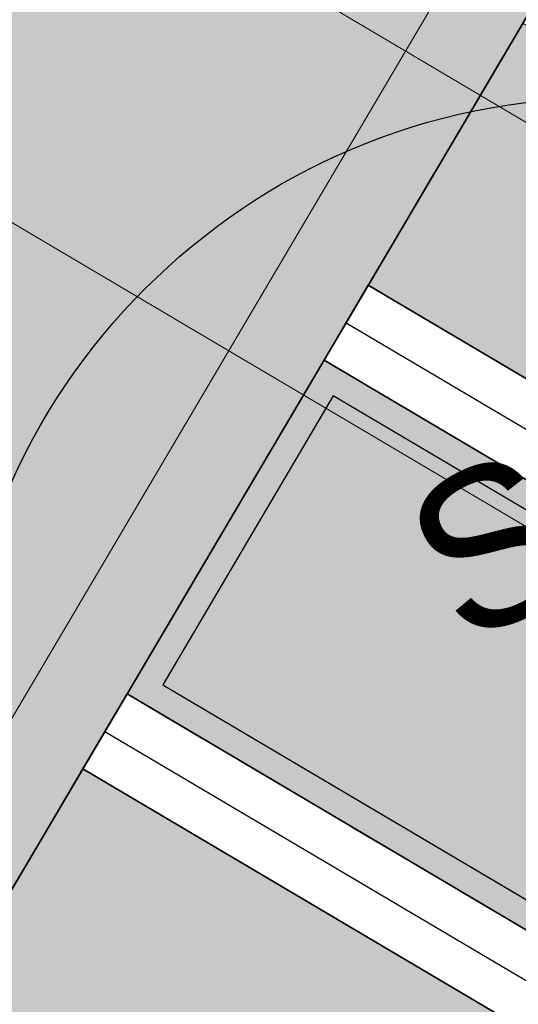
# Model space of a CAD drawing. Header units: metres. Extents: x 154038 to 155227, y 461678 to 462519.
# Tile 49 of 656: x 154299.62 to 154302.49, y 462042.25 to 462047.91. Entities that reach past the tile are written whole.
import ezdxf
from ezdxf.enums import TextEntityAlignment as Align

# ---------------------------------------------------------------- set-up
doc = ezdxf.new("R2010")
doc.units = ezdxf.units.M
doc.linetypes.add('DASHED', pattern=[0.75, 0.5, -0.25])
doc.linetypes.add('VH-OPSLUITBAND_100X200', pattern=[16, 8, -2, 4, -2])
for name, color, linetype, lineweight in [('N-GV-GR-BOOM-G', 200, 'Continuous', 25), ('N-GV-GR-BOOM-S', 200, 'Continuous', 25), ('N-GV-GR-BOOM-T', 3, 'Continuous', 25), ('N-WE-VH-KANTOPSLUITING_OPSLUITBAND_150X250-G', 140, 'VH-OPSLUITBAND_100X200', 0), ('N-WE-VH-KANTVERHARDING_MOLGOOT-G', 6, 'Continuous', 18), ('N-WE-VH-VERHARDING_GRASSTEEN_parkeren-G', 3, 'Continuous', 18), ('N-WE-VH-VERHARDING_GRASSTEEN_parkeren-V', 73, 'Continuous', 18), ('N-WE-VH-VERHARDING_STRAATBAKSTEEN_Rijbaan-KV_DF-G', 160, 'Continuous', 35), ('N-WE-VH-VERHARDING_STRAATBAKSTEEN_Uitstapstrook_Parkeren-HV_KF-G', 170, 'Continuous', 35)]:
    doc.layers.add(name, color=color, linetype=linetype, lineweight=lineweight)
for name, color, linetype in [('N-GV-GR-GROENVOORZIENING_plantvakStraat_LAAG-G', 3, 'Continuous'), ('N-PV-VW-MARKERING_Pvak-G', 161, 'DASHED'), ('N-WE-VW-MARKERING_Pvak-H', 21, 'Continuous')]:
    doc.layers.add(name, color=color, linetype=linetype)
doc.layers.add('N-GV-GR-GROENVOORZIENING_plantvakStraat_LAAG-V', color=7, linetype='Continuous', true_color=0xcedc00)
for name, color, linetype, lineweight, true_color in [('N-WE-VH-KANTOPSLUITING_OPSLUITBAND_150X250-V', 7, 'Continuous', 5, 0xbbbcbc), ('N-WE-VH-KANTVERHARDING_MOLGOOT-V', 7, 'Continuous', 18, 0xb76059), ('N-WE-VH-VERHARDING_STRAATBAKSTEEN_Rijbaan-KV_DF-V', 7, 'Continuous', 18, 0xb33d26)]:
    doc.layers.add(name, color=color, linetype=linetype, lineweight=lineweight, true_color=true_color)
doc.layers.add('X-XX-AL-PROFIEL-H', color=21, linetype='Continuous', lineweight=18, plot=False)
doc.styles.get("Standard").update_dxf_attribs({"font": 'arial.ttf'})

# ---------------------------------------------------------------- blocks, each defined once
blk = doc.blocks.new('*U353')
at = {"layer": 'N-GV-GR-BOOM-G'}
blk.add_circle((-2.455635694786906e-11, 1.70530256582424e-11), 3.75, dxfattribs=at)

msp = doc.modelspace()

# ---------------------------------------------------------------- hatches: boundary and pattern name
at = {"layer": 'N-GV-GR-GROENVOORZIENING_plantvakStraat_LAAG-V'}
h = msp.add_hatch(color=256, dxfattribs=at)
h.dxf.hatch_style = 1
h.paths.add_polyline_path([(154301.4202888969, 462045.7496834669), (154300.4396456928, 462044.0898420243), (154304.6153290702, 462041.6228259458), (154305.5959722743, 462043.2826673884)])
at = {"layer": 'N-WE-VH-KANTOPSLUITING_OPSLUITBAND_150X250-V'}
h = msp.add_hatch(color=256, dxfattribs=at)
h.dxf.hatch_style = 1
h.paths.add_polyline_path([(154301.3674435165, 462045.95512778), (154300.2342013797, 462044.0369966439), (154304.5390296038, 462041.4936810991), (154304.6153290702, 462041.6228259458), (154300.4396456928, 462044.0898420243), (154301.4202888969, 462045.7496834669), (154305.5959722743, 462043.2826673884), (154305.6722717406, 462043.4118122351)])
at = {"layer": 'N-WE-VH-KANTVERHARDING_MOLGOOT-V'}
h = msp.add_hatch(color=256, dxfattribs=at)
h.dxf.hatch_style = 1
edge = h.paths.add_edge_path()
edge.add_line((154353.9603339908, 462153.7867322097), (154355.7628846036, 462164.1322223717))
edge.add_line((154355.7628846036, 462164.1322223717), (154352.1387758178, 462165.04183881))
edge.add_line((154352.1387758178, 462165.04183881), (154342.0407687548, 462124.7020604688))
edge.add_line((154342.0407687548, 462124.7020604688), (154335.4473333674, 462104.7467881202))
edge.add_line((154335.4473333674, 462104.7467881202), (154327.4245828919, 462085.3096333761))
edge.add_line((154327.4245828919, 462085.3096333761), (154318.4863874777, 462067.5791758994))
edge.add_arc((154316.7003034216, 462068.4804011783), 2.000575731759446, 251.8420764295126, 333.22532556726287, ccw=False)
edge.add_arc((154313.133468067, 462057.0210730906), 10.0013048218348, 72.88444778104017, 149.4192810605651)
edge.add_line((154304.52321193, 462062.1092542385), (154281.4008986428, 462022.9723146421))
edge.add_line((154281.4008986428, 462022.9723146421), (154281.8313814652, 462022.7179830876))
edge.add_line((154281.8313814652, 462022.7179830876), (154304.9536947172, 462061.8549226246))
edge.add_arc((154313.1328683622, 462057.0226231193), 9.500000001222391, 72.70322324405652, 149.4251791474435, ccw=False)
edge.add_arc((154316.700722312, 462068.4799534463), 2.49999999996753, 252.7032232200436, 333.2439932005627)
edge.add_line((154318.9330516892, 462067.3544733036), (154327.8795577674, 462085.1014164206))
edge.add_line((154327.8795577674, 462085.1014164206), (154335.9164138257, 462104.5727455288))
edge.add_line((154335.9164138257, 462104.5727455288), (154342.5212965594, 462124.562663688))
edge.add_line((154342.5212965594, 462124.562663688), (154352.5023382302, 462164.435079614))
edge.add_line((154352.5023382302, 462164.435079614), (154355.1934000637, 462163.7766586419))
edge.add_line((154355.1934000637, 462163.7766586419), (154353.4753339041, 462153.9082843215))
edge.add_line((154353.4753339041, 462153.9082843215), (154345.8849911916, 462123.5868862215))
edge.add_line((154345.8849911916, 462123.5868862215), (154339.1999770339, 462103.3544473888))
edge.add_line((154339.1999770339, 462103.3544473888), (154331.0643818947, 462083.6438977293))
edge.add_line((154331.0643818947, 462083.6438977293), (154321.4475125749, 462064.5671731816))
edge.add_line((154321.4475125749, 462064.5671731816), (154318.8886288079, 462060.2407197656))
edge.add_line((154318.8886288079, 462060.2407197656), (154316.4648734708, 462061.674251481))
edge.add_arc((154313.6649621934, 462056.9402788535), 5.499999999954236, 59.39777921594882, 149.4251789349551)
edge.add_line((154308.9296511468, 462059.7379259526), (154294.9713985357, 462036.112119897))
edge.add_arc((154299.7067095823, 462033.3144727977), 5.500000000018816, 149.4251789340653, 239.278439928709)
edge.add_line((154296.8969441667, 462028.5863422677), (154310.0954543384, 462020.7429214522))
edge.add_arc((154317.2452423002, 462033.5494498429), 14.66719595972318, 240.8257072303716, 248.928788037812)
edge.add_line((154311.9719746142, 462019.8629862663), (154334.2136220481, 462010.6888172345))
edge.add_arc((154336.310842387, 462015.7732706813), 5.500000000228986, 247.5849764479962, 256.0899883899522)
edge.add_line((154334.9886552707, 462010.434560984), (154350.479603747, 462006.5980660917))
edge.add_arc((154349.3978142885, 462002.2300308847), 4.500000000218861, 59.37977109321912, 76.08998839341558, ccw=False)
edge.add_line((154351.6898680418, 462006.102561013), (154352.3713960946, 462005.6991815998))
edge.add_arc((154355.1727951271, 462010.4322739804), 5.500000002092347, 239.3797710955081, 256.0899883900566)
edge.add_line((154353.8506080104, 462005.0935642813), (154356.8576089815, 462004.3488491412))
edge.add_line((154356.8576089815, 462004.3488491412), (154367.4052634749, 462001.6844520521))
edge.add_line((154367.4052634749, 462001.6844520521), (154370.4753142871, 462000.9089501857))
edge.add_arc((154371.819281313, 462006.2421981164), 5.499980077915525, 255.8560722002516, 334.798950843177)
edge.add_line((154376.7957691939, 462003.9003293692), (154378.8076092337, 462008.1754894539))
edge.add_arc((154373.8311063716, 462010.5173731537), 5.499999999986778, 334.7988763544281, 345.8749618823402)
edge.add_line((154379.1648164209, 462009.1751596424), (154402.0143723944, 462099.975099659))
edge.add_line((154402.0143723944, 462099.975099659), (154406.3783169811, 462098.8769249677))
edge.add_line((154406.3783169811, 462098.8769249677), (154396.8467126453, 462061.0000794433))
edge.add_line((154396.8467126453, 462061.0000794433), (154397.3315953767, 462060.8780600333))
edge.add_line((154397.3315953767, 462060.8780600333), (154406.9852191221, 462099.2397882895))
edge.add_line((154406.9852191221, 462099.2397882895), (154401.6515090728, 462100.5820018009))
edge.add_line((154401.6515090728, 462100.5820018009), (154378.6799336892, 462009.2971790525))
edge.add_arc((154373.8311063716, 462010.5173731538), 5.000000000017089, 334.79887635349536, 345.87496188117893, ccw=False)
edge.add_line((154378.3551998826, 462008.3883879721), (154376.3433598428, 462004.1132278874))
edge.add_arc((154371.8192663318, 462006.2422130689), 4.999999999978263, 255.8233322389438, 334.798876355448, ccw=False)
edge.add_line((154370.594703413, 462001.3944872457), (154356.9789372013, 462004.8339066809))
edge.add_line((154356.9789372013, 462004.8339066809), (154353.9708068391, 462005.5789015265))
edge.add_arc((154355.1727951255, 462010.4322739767), 4.999999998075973, 239.37977108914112, 256.08998839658, ccw=False)
edge.add_line((154352.6260687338, 462006.1294627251), (154351.944540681, 462006.5328421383))
edge.add_arc((154349.3978142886, 462002.2300308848), 5.000000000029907, 59.37977109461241, 76.08998839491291)
edge.add_line((154350.5998025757, 462007.0834033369), (154335.1088540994, 462010.9198982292))
edge.add_arc((154336.3108423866, 462015.7732706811), 4.999999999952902, 247.5849764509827, 256.0899883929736, ccw=False)
edge.add_line((154334.4042784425, 462011.1510402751), (154312.1571632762, 462020.327464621))
edge.add_arc((154317.2452423, 462033.549449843), 14.16719595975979, 240.8527758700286, 248.95229696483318, ccw=False)
edge.add_line((154310.3450331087, 462021.1762305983), (154297.1523773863, 462029.0161723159))
edge.add_arc((154299.7067095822, 462033.3144727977), 4.99999999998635, 149.425178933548, 239.2784399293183, ccw=False)
edge.add_line((154295.4018813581, 462035.8577883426), (154309.3601339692, 462059.4835943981))
edge.add_arc((154313.6649621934, 462056.9402788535), 4.999999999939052, 59.39777921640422, 149.425178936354, ccw=False)
edge.add_line((154316.2103360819, 462061.243890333), (154319.064452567, 462059.5558212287))
edge.add_line((154319.064452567, 462059.5558212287), (154321.8864262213, 462064.3270959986))
edge.add_line((154321.8864262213, 462064.3270959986), (154331.5193567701, 462083.4356807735))
edge.add_line((154331.5193567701, 462083.4356807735), (154339.669057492, 462103.1804047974))
edge.add_line((154339.669057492, 462103.1804047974), (154346.3655189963, 462123.4474894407))
edge.add_line((154346.3655189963, 462123.4474894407), (154353.9603339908, 462153.7867322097))
at = {"layer": 'N-WE-VH-VERHARDING_GRASSTEEN_parkeren-V'}
h = msp.add_hatch(color=256, dxfattribs=at)
h.dxf.hatch_style = 1
h.paths.add_polyline_path([(154302.5119355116, 462047.8923004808), (154301.621775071, 462046.3856106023), (154305.9266032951, 462043.8422950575), (154306.8167637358, 462045.348984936)])
h = msp.add_hatch(color=256, dxfattribs=at)
h.dxf.hatch_style = 1
h.paths.add_polyline_path([(154299.9798698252, 462043.6065138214), (154299.0897093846, 462042.099823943), (154303.3945376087, 462039.5565083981), (154304.2846980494, 462041.0631982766)])
at = {"layer": 'N-WE-VH-VERHARDING_STRAATBAKSTEEN_Rijbaan-KV_DF-V'}
h = msp.add_hatch(color=256, dxfattribs=at)
h.dxf.hatch_style = 1
edge = h.paths.add_edge_path()
edge.add_line((154346.3655189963, 462123.4474894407), (154339.6690574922, 462103.1804047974))
edge.add_line((154339.6690574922, 462103.1804047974), (154331.5193567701, 462083.4356807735))
edge.add_line((154331.5193567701, 462083.4356807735), (154321.8864262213, 462064.3270959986))
edge.add_line((154321.8864262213, 462064.3270959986), (154319.064452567, 462059.5558212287))
edge.add_line((154319.064452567, 462059.5558212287), (154316.2103360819, 462061.243890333))
edge.add_arc((154313.6649621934, 462056.9402788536), 4.999999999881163, 59.39777921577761, 149.4251789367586)
edge.add_line((154309.3601339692, 462059.4835943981), (154295.4018813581, 462035.8577883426))
edge.add_arc((154299.7067095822, 462033.3144727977), 4.999999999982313, 149.425178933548, 239.2784399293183)
edge.add_line((154297.1523773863, 462029.0161723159), (154310.3450331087, 462021.1762305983))
edge.add_arc((154317.2452423, 462033.549449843), 14.16719595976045, 240.8527758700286, 248.9522969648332)
edge.add_line((154312.1571632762, 462020.327464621), (154334.4042784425, 462011.1510402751))
edge.add_arc((154336.3108423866, 462015.7732706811), 4.999999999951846, 247.5849764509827, 256.0899883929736)
edge.add_line((154335.1088540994, 462010.9198982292), (154350.5998025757, 462007.0834033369))
edge.add_arc((154349.3978142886, 462002.2300308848), 5.000000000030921, 59.37977109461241, 76.0899883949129, ccw=False)
edge.add_line((154351.944540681, 462006.5328421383), (154352.6260687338, 462006.1294627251))
edge.add_arc((154355.1727951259, 462010.4322739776), 4.999999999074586, 239.3797710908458, 256.0899883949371)
edge.add_line((154353.9708068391, 462005.5789015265), (154356.9781779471, 462004.8340984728))
edge.add_line((154356.9781779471, 462004.8340984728), (154367.5271780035, 462002.1693614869))
edge.add_line((154367.5271780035, 462002.1693614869), (154370.594703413, 462001.3944872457))
edge.add_arc((154371.8192663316, 462006.2422130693), 5.000000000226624, 255.8233322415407, 334.7988763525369)
edge.add_line((154376.3433598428, 462004.1132278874), (154378.3551998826, 462008.3883879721))
edge.add_arc((154373.8311063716, 462010.5173731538), 5.000000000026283, 334.7988763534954, 345.8749618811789)
edge.add_line((154378.6799336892, 462009.2971790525), (154401.6515090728, 462100.5820018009))
edge.add_line((154401.6515090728, 462100.5820018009), (154406.9852191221, 462099.2397882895))
edge.add_line((154406.9852191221, 462099.2397882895), (154397.3315953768, 462060.8780600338))
edge.add_line((154397.3315953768, 462060.8780600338), (154396.6527595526, 462061.0488872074))
edge.add_line((154396.6527595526, 462061.0488872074), (154394.6715745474, 462053.1760217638))
edge.add_line((154394.6715745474, 462053.1760217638), (154395.3511736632, 462053.0050023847))
edge.add_line((154395.3511736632, 462053.0050023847), (154390.2256132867, 462032.6401919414))
edge.add_line((154390.2256132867, 462032.6401919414), (154389.5467596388, 462032.8109482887))
edge.add_line((154389.5467596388, 462032.8109482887), (154388.7372010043, 462029.5939109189))
edge.add_line((154388.7372010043, 462029.5939109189), (154389.4156288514, 462029.4214625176))
edge.add_line((154389.4156288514, 462029.4214625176), (154383.7651946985, 462006.9676746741))
edge.add_line((154383.7651946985, 462006.9676746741), (154376.807218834, 461992.1819759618))
edge.add_arc((154381.331312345, 461990.0529907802), 4.999999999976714, 154.7988763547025, 166.0156035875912)
edge.add_line((154376.4795044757, 461991.2612789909), (154371.1051861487, 461969.68365288))
edge.add_line((154371.1051861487, 461969.68365288), (154363.8723419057, 461953.1420104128))
edge.add_arc((154368.4536651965, 461951.1389210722), 5.000088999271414, 156.3836358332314, 248.3411709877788)
edge.add_line((154366.60823727, 461946.491848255), (154366.6592998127, 461946.4715747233))
edge.add_line((154366.6592998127, 461946.4715747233), (154352.2416857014, 461952.1958481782))
edge.add_arc((154354.0386536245, 461956.8622859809), 5.000473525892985, 248.939130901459, 336.380420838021)
edge.add_line((154358.6202168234, 461954.8587855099), (154365.8806715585, 461971.4635736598))
edge.add_line((154365.8806715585, 461971.4635736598), (154371.1315098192, 461992.5091953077))
edge.add_arc((154366.27970195, 461993.7174835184), 4.999999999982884, 346.0156035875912, 435.8233322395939)
edge.add_line((154367.5042648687, 461998.5652093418), (154356.1296396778, 462001.438503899))
edge.add_line((154356.1296396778, 462001.438503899), (154353.1565705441, 462002.1748154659))
edge.add_arc((154351.9545822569, 461997.321443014), 4.99999999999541, 76.08998839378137, 92.77818827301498)
edge.add_line((154351.7122345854, 462002.315566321), (154350.8803402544, 462002.2858641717))
edge.add_arc((154350.6379925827, 462007.2799874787), 4.999999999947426, 256.0899883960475, 272.778188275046, ccw=False)
edge.add_line((154349.4360042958, 462002.4266150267), (154337.7325265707, 462005.3251033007))
edge.add_arc((154337.2517312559, 462003.38375432), 1.999999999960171, 76.08998839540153, 165.7499673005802)
edge.add_line((154335.3132697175, 462003.8760620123), (154335.1888994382, 462003.3863540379))
edge.add_line((154335.1888994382, 462003.3863540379), (154331.809089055, 462004.2350527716))
edge.add_line((154331.809089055, 462004.2350527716), (154332.0188515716, 462005.1214022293))
edge.add_arc((154330.0726110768, 462005.5819974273), 1.999999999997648, 346.6854067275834, 427.584976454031)
edge.add_line((154330.8352366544, 462007.4308895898), (154310.3759552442, 462015.8698735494))
edge.add_arc((154317.2452423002, 462033.5494498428), 18.96719595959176, 240.6390520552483, 248.76667882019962, ccw=False)
edge.add_line((154307.9454396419, 462017.0186243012), (154294.2962136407, 462025.129890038))
edge.add_arc((154292.7636143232, 462022.5509097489), 2.999999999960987, 59.27843992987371, 165.8531268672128)
edge.add_line((154289.8545971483, 462023.2841348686), (154287.8359008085, 462015.2751044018))
edge.add_line((154287.8359008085, 462015.2751044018), (154283.8632318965, 462016.2799413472))
edge.add_line((154283.8632318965, 462016.2799413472), (154284.9895646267, 462020.85211158))
edge.add_line((154284.9895646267, 462020.85211158), (154281.4008986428, 462022.9723146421))
edge.add_line((154281.4008986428, 462022.9723146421), (154304.5232118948, 462062.1092541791))
edge.add_arc((154313.1334630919, 462057.0210789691), 10.00129754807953, 72.70910643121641, 149.419295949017, ccw=False)
edge.add_arc((154316.7007223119, 462068.4799534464), 2.000000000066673, 252.7032232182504, 333.2466271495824)
edge.add_line((154318.4866272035, 462067.5796514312), (154327.4245828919, 462085.3096333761))
edge.add_line((154327.4245828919, 462085.3096333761), (154335.4473333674, 462104.7467881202))
edge.add_line((154335.4473333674, 462104.7467881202), (154342.0407687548, 462124.7020604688))
edge.add_line((154342.0407687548, 462124.7020604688), (154352.1387758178, 462165.04183881))
edge.add_line((154352.1387758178, 462165.04183881), (154355.7628846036, 462164.1322223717))
edge.add_line((154355.7628846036, 462164.1322223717), (154353.9603339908, 462153.7867322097))
edge.add_line((154353.9603339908, 462153.7867322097), (154346.3655189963, 462123.4474894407))
edge = h.paths.add_edge_path(flags=17)
edge.add_arc((154735.5031688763, 462271.5015979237), 4.999999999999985, 125.9385176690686, 138.150287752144, ccw=False)
edge.add_line((154732.5685849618, 462275.549834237), (154735.8470371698, 462277.9263983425))
edge.add_arc((154736.4339539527, 462277.1167510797), 1.000000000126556, 44.27258667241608, 125.93851766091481, ccw=False)
edge.add_line((154737.1499807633, 462277.8148238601), (154732.334294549, 462282.9696525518))
edge.add_arc((154731.6182677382, 462282.2715797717), 1.000000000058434, -54.06148233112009, 44.272586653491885, ccw=False)
edge.add_line((154732.2051845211, 462281.4619325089), (154729.9240080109, 462279.8082978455))
edge.add_arc((154735.7931758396, 462271.7118252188), 9.999999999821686, 125.9385176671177, 159.8812514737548)
edge.add_line((154726.4033583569, 462275.1514949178), (154712.1371545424, 462236.2067526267))
edge.add_arc((154709.3202092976, 462237.2386535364), 3.000000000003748, 249.8812514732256, 339.8812514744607, ccw=False)
edge.add_line((154708.2883083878, 462234.4217082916), (154663.7725424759, 462250.7286845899))
edge.add_line((154663.7725424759, 462250.7286845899), (154656.1079703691, 462250.0630933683))
edge.add_line((154656.1079703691, 462250.0630933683), (154584.3613417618, 462276.2290524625))
edge.add_arc((154586.0632988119, 462280.9304984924), 5.000025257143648, 159.6304989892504, 250.09938210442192, ccw=False)
edge.add_line((154581.3759381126, 462282.6708726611), (154586.6440892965, 462297.0625800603))
edge.add_line((154586.6440892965, 462297.0625800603), (154545.8382322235, 462312.2135262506))
edge.add_line((154545.8382322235, 462312.2135262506), (154543.9238186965, 462307.0574598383))
edge.add_line((154543.9238186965, 462307.0574598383), (154578.6714521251, 462294.1558922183))
edge.add_arc((154577.6272265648, 462291.3434923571), 3.000000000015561, -20.21334639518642, 69.63036995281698, ccw=False)
edge.add_line((154580.442464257, 462290.3069419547), (154576.1003610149, 462278.5139286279))
edge.add_arc((154571.4082981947, 462280.2415126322), 5.000000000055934, 301.49318088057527, 339.7866536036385, ccw=False)
edge.add_arc((154579.2442544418, 462267.4509774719), 9.999999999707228, 121.4931808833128, 159.6303699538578)
edge.add_line((154569.869588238, 462270.9317293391), (154560.0751634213, 462244.5540653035))
edge.add_arc((154557.2717091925, 462245.6220748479), 2.999999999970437, 249.9106884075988, 339.14506041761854, ccw=False)
edge.add_line((154556.2412556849, 462242.8045998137), (154537.0470548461, 462249.8246199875))
edge.add_arc((154536.360085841, 462247.9463032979), 2.000000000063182, 69.9106884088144, 159.7067651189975)
edge.add_line((154534.484226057, 462248.6399531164), (154518.7866293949, 462206.1884314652))
edge.add_line((154518.7866293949, 462206.1884314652), (154517.1266457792, 462201.6684760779))
edge.add_line((154517.1266457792, 462201.6684760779), (154504.0308506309, 462166.2479160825))
edge.add_line((154504.0308506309, 462166.2479160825), (154508.5329932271, 462164.5833704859))
edge.add_line((154508.5329932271, 462164.5833704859), (154521.6305956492, 462200.0088186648))
edge.add_line((154521.6305956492, 462200.0088186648), (154523.2905399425, 462204.5286669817))
edge.add_line((154523.2905399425, 462204.5286669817), (154536.2906664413, 462239.6853322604))
edge.add_arc((154540.9803159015, 462237.9512077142), 5.000000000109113, 69.91068840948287, 159.706765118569, ccw=False)
edge.add_line((154542.6977384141, 462242.6469994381), (154554.4056087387, 462238.3650037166))
edge.add_arc((154557.1538001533, 462245.8775869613), 7.999466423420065, 249.90688527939, 339.6332798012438)
edge.add_line((154564.6531743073, 462243.093552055), (154574.4386699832, 462269.447448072))
edge.add_arc((154579.1259759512, 462267.7069990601), 5.000000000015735, 69.96311292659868, 159.6294766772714, ccw=False)
edge.add_line((154580.8391011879, 462272.4043602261), (154655.4630948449, 462245.1890275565))
edge.add_line((154655.4630948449, 462245.1890275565), (154663.1240823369, 462245.8543074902))
edge.add_line((154663.1240823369, 462245.8543074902), (154713.9613245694, 462227.2316535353))
edge.add_line((154713.9613245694, 462227.2316535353), (154727.5885351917, 462264.4320337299))
edge.add_arc((154730.4054804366, 462263.4001328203), 2.999999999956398, 69.882642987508, 159.8812514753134, ccw=False)
edge.add_line((154731.4373129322, 462266.2171031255), (154749.540967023, 462259.5858871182))
edge.add_line((154749.540967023, 462259.5858871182), (154751.0397480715, 462263.6249638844))
edge.add_line((154751.0397480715, 462263.6249638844), (154734.4045412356, 462269.7183000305))
edge.add_arc((154736.1283149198, 462274.4117704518), 5.000006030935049, 197.6182283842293, 249.83320066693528, ccw=False)
edge.add_arc((154733.2690260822, 462273.5037486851), 2.000000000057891, 138.1345799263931, 197.6182116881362, ccw=False)
edge.add_line((154731.7795971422, 462274.8385151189), (154731.7786818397, 462274.8374930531))
edge = h.paths.add_edge_path(flags=0)
edge.add_arc((154536.360085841, 462247.9463032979), 2.000000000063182, 69.9106884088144, 159.7067651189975, ccw=False)
edge.add_arc((154536.360085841, 462247.9463032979), 2.000000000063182, 69.9106884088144, 159.7067651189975)
edge = h.paths.add_edge_path(flags=0)
edge.add_arc((154735.7931758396, 462271.7118252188), 9.999999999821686, 125.93851766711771, 159.8812514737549, ccw=False)
edge.add_arc((154735.7931758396, 462271.7118252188), 9.999999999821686, 125.9385176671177, 159.8812514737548)
edge = h.paths.add_edge_path(flags=17)
edge.add_arc((154735.5031688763, 462271.5015979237), 4.999999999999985, 125.9385176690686, 138.150287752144)
edge.add_line((154731.7795971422, 462274.8385151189), (154731.7786818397, 462274.8374930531))
edge.add_arc((154733.2690260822, 462273.5037486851), 2.000000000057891, 138.134579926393, 197.6182116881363)
edge.add_arc((154736.1283149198, 462274.4117704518), 5.000006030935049, 197.6182283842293, 249.8332006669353)
edge.add_line((154751.0397480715, 462263.6249638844), (154734.4045412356, 462269.7183000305))
edge.add_line((154749.540967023, 462259.5858871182), (154751.0397480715, 462263.6249638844))
edge.add_line((154731.4373129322, 462266.2171031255), (154749.540967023, 462259.5858871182))
edge.add_arc((154730.4054804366, 462263.4001328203), 2.999999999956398, 69.88264298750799, 159.8812514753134)
edge.add_line((154713.9613245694, 462227.2316535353), (154727.5885351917, 462264.4320337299))
edge.add_line((154663.1240823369, 462245.8543074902), (154713.9613245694, 462227.2316535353))
edge.add_line((154655.4630948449, 462245.1890275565), (154663.1240823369, 462245.8543074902))
edge.add_line((154580.8391011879, 462272.4043602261), (154655.4630948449, 462245.1890275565))
edge.add_arc((154579.1259759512, 462267.7069990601), 5.000000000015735, 69.96311292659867, 159.6294766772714)
edge.add_line((154564.6531743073, 462243.093552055), (154574.4386699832, 462269.447448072))
edge.add_arc((154557.1538001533, 462245.8775869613), 7.999466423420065, 249.90688527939, 339.6332798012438)
edge.add_line((154542.6977384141, 462242.6469994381), (154554.4056087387, 462238.3650037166))
edge.add_arc((154540.9803159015, 462237.9512077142), 5.000000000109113, 69.9106884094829, 159.706765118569)
edge.add_line((154523.2905399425, 462204.5286669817), (154536.2906664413, 462239.6853322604))
edge.add_line((154521.6305956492, 462200.0088186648), (154523.2905399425, 462204.5286669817))
edge.add_line((154508.5329932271, 462164.5833704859), (154521.6305956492, 462200.0088186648))
edge.add_line((154504.0308506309, 462166.2479160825), (154508.5329932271, 462164.5833704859))
edge.add_line((154517.1266457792, 462201.6684760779), (154504.0308506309, 462166.2479160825))
edge.add_line((154518.7866293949, 462206.1884314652), (154517.1266457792, 462201.6684760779))
edge.add_line((154534.484226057, 462248.6399531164), (154518.7866293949, 462206.1884314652))
edge.add_arc((154536.360085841, 462247.9463032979), 2.000000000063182, 69.9106884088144, 159.7067651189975)
edge.add_line((154556.2412556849, 462242.8045998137), (154537.0470548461, 462249.8246199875))
edge.add_arc((154557.2717091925, 462245.6220748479), 2.999999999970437, 249.9106884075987, 339.1450604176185)
edge.add_line((154569.869588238, 462270.9317293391), (154560.0751634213, 462244.5540653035))
edge.add_arc((154579.2442544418, 462267.4509774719), 9.999999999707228, 121.4931808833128, 159.6303699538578)
edge.add_arc((154571.4082981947, 462280.2415126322), 5.000000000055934, 301.4931808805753, 339.7866536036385)
edge.add_line((154580.442464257, 462290.3069419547), (154576.1003610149, 462278.5139286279))
edge.add_arc((154577.6272265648, 462291.3434923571), 3.000000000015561, 339.7866536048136, 429.6303699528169)
edge.add_line((154543.9238186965, 462307.0574598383), (154578.6714521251, 462294.1558922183))
edge.add_line((154545.8382322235, 462312.2135262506), (154543.9238186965, 462307.0574598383))
edge.add_line((154586.6440892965, 462297.0625800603), (154545.8382322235, 462312.2135262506))
edge.add_line((154581.3759381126, 462282.6708726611), (154586.6440892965, 462297.0625800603))
edge.add_arc((154586.0632988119, 462280.9304984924), 5.000025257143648, 159.6304989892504, 250.0993821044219)
edge.add_line((154656.1079703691, 462250.0630933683), (154584.3613417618, 462276.2290524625))
edge.add_line((154663.7725424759, 462250.7286845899), (154656.1079703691, 462250.0630933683))
edge.add_line((154708.2883083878, 462234.4217082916), (154663.7725424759, 462250.7286845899))
edge.add_arc((154709.3202092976, 462237.2386535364), 3.000000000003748, 249.8812514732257, 339.8812514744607)
edge.add_line((154726.4033583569, 462275.1514949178), (154712.1371545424, 462236.2067526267))
edge.add_arc((154735.7931758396, 462271.7118252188), 9.999999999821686, 125.9385176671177, 159.8812514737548)
edge.add_line((154732.2051845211, 462281.4619325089), (154729.9240080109, 462279.8082978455))
edge.add_arc((154731.6182677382, 462282.2715797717), 1.000000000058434, 305.9385176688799, 404.2725866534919)
edge.add_line((154732.334294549, 462282.9696525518), (154737.1499807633, 462277.8148238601))
edge.add_arc((154736.4339539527, 462277.1167510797), 1.000000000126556, 44.27258667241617, 125.9385176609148)
edge.add_line((154735.8470371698, 462277.9263983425), (154732.5685849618, 462275.549834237))
edge = h.paths.add_edge_path(flags=0)
edge.add_arc((154736.1283149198, 462274.4117704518), 5.000006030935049, 197.6182283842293, 249.8332006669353)
edge.add_arc((154736.1283149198, 462274.4117704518), 5.000006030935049, 197.6182283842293, 249.8332006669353)
edge = h.paths.add_edge_path(flags=0)
edge.add_arc((154733.2690260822, 462273.5037486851), 2.000000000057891, 138.134579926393, 197.6182116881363)
edge.add_arc((154733.2690260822, 462273.5037486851), 2.000000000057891, 138.134579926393, 197.6182116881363)
edge = h.paths.add_edge_path(flags=0)
edge.add_line((154731.7795971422, 462274.8385151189), (154731.7786818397, 462274.8374930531))
edge.add_line((154731.7795971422, 462274.8385151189), (154731.7786818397, 462274.8374930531))
edge = h.paths.add_edge_path(flags=0)
edge.add_arc((154735.5031688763, 462271.5015979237), 4.999999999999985, 125.9385176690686, 138.150287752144)
edge.add_arc((154735.5031688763, 462271.5015979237), 4.999999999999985, 125.9385176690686, 138.150287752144)
edge = h.paths.add_edge_path(flags=0)
edge.add_line((154732.2051845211, 462281.4619325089), (154729.9240080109, 462279.8082978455))
edge.add_line((154732.2051845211, 462281.4619325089), (154729.9240080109, 462279.8082978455))
edge = h.paths.add_edge_path(flags=0)
edge.add_arc((154731.6182677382, 462282.2715797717), 1.000000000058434, 305.9385176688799, 404.2725866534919)
edge.add_arc((154731.6182677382, 462282.2715797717), 1.000000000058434, 305.9385176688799, 404.2725866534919)
edge = h.paths.add_edge_path(flags=0)
edge.add_line((154737.1499807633, 462277.8148238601), (154732.334294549, 462282.9696525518))
edge.add_line((154737.1499807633, 462277.8148238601), (154732.334294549, 462282.9696525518))
edge = h.paths.add_edge_path(flags=0)
edge.add_arc((154736.4339539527, 462277.1167510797), 1.000000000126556, 44.27258667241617, 125.9385176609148)
edge.add_arc((154736.4339539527, 462277.1167510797), 1.000000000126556, 44.27258667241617, 125.9385176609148)
edge = h.paths.add_edge_path(flags=0)
edge.add_line((154732.5685849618, 462275.549834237), (154735.8470371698, 462277.9263983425))
edge.add_line((154732.5685849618, 462275.549834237), (154735.8470371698, 462277.9263983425))
edge = h.paths.add_edge_path(flags=0)
edge.add_line((154556.2412556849, 462242.8045998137), (154537.0470548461, 462249.8246199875))
edge.add_line((154556.2412556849, 462242.8045998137), (154537.0470548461, 462249.8246199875))
edge = h.paths.add_edge_path(flags=0)
edge.add_arc((154557.2717091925, 462245.6220748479), 2.999999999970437, 249.9106884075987, 339.1450604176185)
edge.add_arc((154557.2717091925, 462245.6220748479), 2.999999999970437, 249.9106884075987, 339.1450604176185)
edge = h.paths.add_edge_path(flags=0)
edge.add_line((154569.869588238, 462270.9317293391), (154560.0751634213, 462244.5540653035))
edge.add_line((154569.869588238, 462270.9317293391), (154560.0751634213, 462244.5540653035))
edge = h.paths.add_edge_path(flags=0)
edge.add_arc((154579.2442544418, 462267.4509774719), 9.999999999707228, 121.4931808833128, 159.6303699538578)
edge.add_arc((154579.2442544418, 462267.4509774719), 9.999999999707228, 121.4931808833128, 159.6303699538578)
edge = h.paths.add_edge_path(flags=0)
edge.add_arc((154571.4082981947, 462280.2415126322), 5.000000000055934, 301.4931808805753, 339.7866536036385)
edge.add_arc((154571.4082981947, 462280.2415126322), 5.000000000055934, 301.4931808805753, 339.7866536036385)
edge = h.paths.add_edge_path(flags=0)
edge.add_line((154580.442464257, 462290.3069419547), (154576.1003610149, 462278.5139286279))
edge.add_line((154580.442464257, 462290.3069419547), (154576.1003610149, 462278.5139286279))
edge = h.paths.add_edge_path(flags=0)
edge.add_arc((154577.6272265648, 462291.3434923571), 3.000000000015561, 339.7866536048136, 429.6303699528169)
edge.add_arc((154577.6272265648, 462291.3434923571), 3.000000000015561, 339.7866536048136, 429.6303699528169)
edge = h.paths.add_edge_path(flags=0)
edge.add_line((154543.9238186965, 462307.0574598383), (154578.6714521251, 462294.1558922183))
edge.add_line((154543.9238186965, 462307.0574598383), (154578.6714521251, 462294.1558922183))
edge = h.paths.add_edge_path(flags=0)
edge.add_line((154545.8382322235, 462312.2135262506), (154543.9238186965, 462307.0574598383))
edge.add_line((154545.8382322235, 462312.2135262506), (154543.9238186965, 462307.0574598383))
edge = h.paths.add_edge_path(flags=0)
edge.add_line((154586.6440892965, 462297.0625800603), (154545.8382322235, 462312.2135262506))
edge.add_line((154586.6440892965, 462297.0625800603), (154545.8382322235, 462312.2135262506))
edge = h.paths.add_edge_path(flags=0)
edge.add_line((154581.3759381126, 462282.6708726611), (154586.6440892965, 462297.0625800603))
edge.add_line((154581.3759381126, 462282.6708726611), (154586.6440892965, 462297.0625800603))
edge = h.paths.add_edge_path(flags=0)
edge.add_arc((154586.0632988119, 462280.9304984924), 5.000025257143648, 159.6304989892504, 250.0993821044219)
edge.add_arc((154586.0632988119, 462280.9304984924), 5.000025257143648, 159.6304989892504, 250.0993821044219)
edge = h.paths.add_edge_path(flags=0)
edge.add_line((154656.1079703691, 462250.0630933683), (154584.3613417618, 462276.2290524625))
edge.add_line((154656.1079703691, 462250.0630933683), (154584.3613417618, 462276.2290524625))
edge = h.paths.add_edge_path(flags=0)
edge.add_line((154663.7725424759, 462250.7286845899), (154656.1079703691, 462250.0630933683))
edge.add_line((154663.7725424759, 462250.7286845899), (154656.1079703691, 462250.0630933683))
edge = h.paths.add_edge_path(flags=0)
edge.add_line((154708.2883083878, 462234.4217082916), (154663.7725424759, 462250.7286845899))
edge.add_line((154708.2883083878, 462234.4217082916), (154663.7725424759, 462250.7286845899))
edge = h.paths.add_edge_path(flags=0)
edge.add_arc((154709.3202092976, 462237.2386535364), 3.000000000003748, 249.8812514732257, 339.8812514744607)
edge.add_arc((154709.3202092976, 462237.2386535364), 3.000000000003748, 249.8812514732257, 339.8812514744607)
edge = h.paths.add_edge_path(flags=0)
edge.add_line((154726.4033583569, 462275.1514949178), (154712.1371545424, 462236.2067526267))
edge.add_line((154726.4033583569, 462275.1514949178), (154712.1371545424, 462236.2067526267))
edge = h.paths.add_edge_path(flags=0)
edge.add_line((154751.0397480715, 462263.6249638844), (154734.4045412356, 462269.7183000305))
edge.add_line((154751.0397480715, 462263.6249638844), (154734.4045412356, 462269.7183000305))
edge = h.paths.add_edge_path(flags=0)
edge.add_line((154749.540967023, 462259.5858871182), (154751.0397480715, 462263.6249638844))
edge.add_line((154749.540967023, 462259.5858871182), (154751.0397480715, 462263.6249638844))
edge = h.paths.add_edge_path(flags=0)
edge.add_line((154731.4373129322, 462266.2171031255), (154749.540967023, 462259.5858871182))
edge.add_line((154731.4373129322, 462266.2171031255), (154749.540967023, 462259.5858871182))
edge = h.paths.add_edge_path(flags=0)
edge.add_arc((154730.4054804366, 462263.4001328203), 2.999999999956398, 69.88264298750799, 159.8812514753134)
edge.add_arc((154730.4054804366, 462263.4001328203), 2.999999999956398, 69.88264298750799, 159.8812514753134)
edge = h.paths.add_edge_path(flags=0)
edge.add_line((154713.9613245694, 462227.2316535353), (154727.5885351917, 462264.4320337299))
edge.add_line((154713.9613245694, 462227.2316535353), (154727.5885351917, 462264.4320337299))
edge = h.paths.add_edge_path(flags=0)
edge.add_line((154663.1240823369, 462245.8543074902), (154713.9613245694, 462227.2316535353))
edge.add_line((154663.1240823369, 462245.8543074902), (154713.9613245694, 462227.2316535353))
edge = h.paths.add_edge_path(flags=0)
edge.add_line((154655.4630948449, 462245.1890275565), (154663.1240823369, 462245.8543074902))
edge.add_line((154655.4630948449, 462245.1890275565), (154663.1240823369, 462245.8543074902))
edge = h.paths.add_edge_path(flags=0)
edge.add_line((154580.8391011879, 462272.4043602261), (154655.4630948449, 462245.1890275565))
edge.add_line((154580.8391011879, 462272.4043602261), (154655.4630948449, 462245.1890275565))
edge = h.paths.add_edge_path(flags=0)
edge.add_arc((154579.1259759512, 462267.7069990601), 5.000000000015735, 69.96311292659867, 159.6294766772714)
edge.add_arc((154579.1259759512, 462267.7069990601), 5.000000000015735, 69.96311292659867, 159.6294766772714)
edge = h.paths.add_edge_path(flags=0)
edge.add_line((154564.6531743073, 462243.093552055), (154574.4386699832, 462269.447448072))
edge.add_line((154564.6531743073, 462243.093552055), (154574.4386699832, 462269.447448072))
edge = h.paths.add_edge_path(flags=0)
edge.add_arc((154557.1538001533, 462245.8775869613), 7.999466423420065, 249.90688527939, 339.6332798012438)
edge.add_arc((154557.1538001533, 462245.8775869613), 7.999466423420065, 249.90688527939, 339.6332798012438)
edge = h.paths.add_edge_path(flags=0)
edge.add_line((154542.6977384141, 462242.6469994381), (154554.4056087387, 462238.3650037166))
edge.add_line((154542.6977384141, 462242.6469994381), (154554.4056087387, 462238.3650037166))
edge = h.paths.add_edge_path(flags=0)
edge.add_arc((154540.9803159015, 462237.9512077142), 5.000000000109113, 69.9106884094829, 159.706765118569)
edge.add_arc((154540.9803159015, 462237.9512077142), 5.000000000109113, 69.9106884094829, 159.706765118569)
edge = h.paths.add_edge_path(flags=0)
edge.add_line((154523.2905399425, 462204.5286669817), (154536.2906664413, 462239.6853322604))
edge.add_line((154523.2905399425, 462204.5286669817), (154536.2906664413, 462239.6853322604))
edge = h.paths.add_edge_path(flags=0)
edge.add_line((154521.6305956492, 462200.0088186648), (154523.2905399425, 462204.5286669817))
edge.add_line((154521.6305956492, 462200.0088186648), (154523.2905399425, 462204.5286669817))
edge = h.paths.add_edge_path(flags=0)
edge.add_line((154508.5329932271, 462164.5833704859), (154521.6305956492, 462200.0088186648))
edge.add_line((154508.5329932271, 462164.5833704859), (154521.6305956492, 462200.0088186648))
edge = h.paths.add_edge_path(flags=0)
edge.add_line((154504.0308506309, 462166.2479160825), (154508.5329932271, 462164.5833704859))
edge.add_line((154504.0308506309, 462166.2479160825), (154508.5329932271, 462164.5833704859))
edge = h.paths.add_edge_path(flags=0)
edge.add_line((154517.1266457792, 462201.6684760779), (154504.0308506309, 462166.2479160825))
edge.add_line((154517.1266457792, 462201.6684760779), (154504.0308506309, 462166.2479160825))
edge = h.paths.add_edge_path(flags=0)
edge.add_line((154518.7866293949, 462206.1884314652), (154517.1266457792, 462201.6684760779))
edge.add_line((154518.7866293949, 462206.1884314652), (154517.1266457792, 462201.6684760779))
edge = h.paths.add_edge_path(flags=0)
edge.add_line((154534.484226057, 462248.6399531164), (154518.7866293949, 462206.1884314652))
edge.add_line((154534.484226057, 462248.6399531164), (154518.7866293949, 462206.1884314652))
edge = h.paths.add_edge_path(flags=17)
edge.add_line((154302.5191957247, 462047.9045891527), (154309.3601339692, 462059.4835943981))
edge.add_arc((154313.6649621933, 462056.9402788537), 4.999999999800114, 59.39777921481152, 149.4251789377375, ccw=False)
edge.add_line((154316.2103360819, 462061.243890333), (154319.064452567, 462059.5558212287))

# ---------------------------------------------------------------- linework, layer by layer
at = {"layer": 'N-GV-GR-GROENVOORZIENING_plantvakStraat_LAAG-G'}
msp.add_lwpolyline([(154301.4202888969, 462045.7496834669), (154300.4396456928, 462044.0898420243), (154304.6153290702, 462041.6228259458), (154305.5959722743, 462043.2826673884)], close=True, dxfattribs=at)
at = {"layer": 'N-PV-VW-MARKERING_Pvak-G'}
for points in [[(154302.6391012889, 462048.107541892), (154306.943929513, 462045.5642263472), (154305.6722717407, 462043.4118122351), (154301.3674435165, 462045.95512778)], [(154300.2342013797, 462044.0369966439), (154304.5390296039, 462041.493681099), (154303.2673718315, 462039.341266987), (154298.9625436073, 462041.8845825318)]]:
    msp.add_lwpolyline(points, close=True, dxfattribs=at)
at = {"layer": 'N-WE-VH-KANTOPSLUITING_OPSLUITBAND_150X250-G'}
msp.add_lwpolyline([(154301.3674435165, 462045.95512778), (154300.2342013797, 462044.0369966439), (154304.5390296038, 462041.4936810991), (154304.6153290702, 462041.6228259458), (154300.4396456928, 462044.0898420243), (154301.4202888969, 462045.7496834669), (154305.5959722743, 462043.2826673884), (154305.6722717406, 462043.4118122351)], close=True, dxfattribs=at)
at = {"layer": 'N-WE-VH-KANTVERHARDING_MOLGOOT-G'}
for points in [[(154345.8849911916, 462123.5868862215), (154339.1999770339, 462103.3544473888), (154331.0643818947, 462083.6438977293), (154321.4475125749, 462064.5671731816), (154318.8886288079, 462060.2407197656), (154316.4648734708, 462061.674251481, 0.4143536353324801), (154308.9296511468, 462059.7379259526), (154294.9713985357, 462036.112119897, 0.4134636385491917), (154296.8969441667, 462028.5863422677), (154310.0954543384, 462020.7429214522, 0.03537109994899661), (154311.9719746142, 462019.8629862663), (154334.2136220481, 462010.6888172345, 0.03712716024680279), (154334.9886552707, 462010.434560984), (154350.479603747, 462006.5980660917, -0.07304155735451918), (154351.6898680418, 462006.102561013), (154352.3713960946, 462005.6991815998, 0.07304155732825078), (154353.8506080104, 462005.0935642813), (154356.8576089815, 462004.3488491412), (154367.4052634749, 462001.6844520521), (154370.4753142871, 462000.9089501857, 0.3587553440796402), (154376.7957691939, 462003.9003293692)], [(154376.3433598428, 462004.1132278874, -0.358916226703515), (154370.594703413, 462001.3944872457), (154356.9789372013, 462004.8339066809), (154353.9708068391, 462005.5789015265, -0.07304155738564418), (154352.6260687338, 462006.1294627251), (154351.944540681, 462006.5328421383, 0.07304155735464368), (154350.5998025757, 462007.0834033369), (154335.1088540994, 462010.9198982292, -0.0371271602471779), (154334.4042784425, 462011.1510402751), (154312.1571632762, 462020.327464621, -0.03535554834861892), (154310.3450331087, 462021.1762305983), (154297.1523773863, 462029.0161723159, -0.4134636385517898), (154295.4018813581, 462035.8577883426), (154309.3601339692, 462059.4835943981, -0.4143536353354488), (154316.2103360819, 462061.243890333), (154319.064452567, 462059.5558212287), (154321.8864262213, 462064.3270959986), (154331.5193567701, 462083.4356807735), (154339.669057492, 462103.1804047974), (154346.3655189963, 462123.4474894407)]]:
    msp.add_lwpolyline(points, format="xyb", dxfattribs=at)
at = {"layer": 'N-WE-VH-VERHARDING_GRASSTEEN_parkeren-G'}
for points in [[(154302.5119355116, 462047.8923004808), (154301.621775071, 462046.3856106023), (154305.9266032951, 462043.8422950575), (154306.8167637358, 462045.348984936)], [(154299.9798698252, 462043.6065138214), (154299.0897093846, 462042.099823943), (154303.3945376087, 462039.5565083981), (154304.2846980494, 462041.0631982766)]]:
    msp.add_lwpolyline(points, close=True, dxfattribs=at)
at = {"layer": 'N-WE-VH-VERHARDING_STRAATBAKSTEEN_Rijbaan-KV_DF-G'}
msp.add_lwpolyline([(154346.3655189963, 462123.4474894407), (154339.6690574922, 462103.1804047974), (154331.5193567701, 462083.4356807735), (154321.8864262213, 462064.3270959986), (154319.064452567, 462059.5558212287), (154316.2103360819, 462061.243890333, 0.4143536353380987), (154309.3601339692, 462059.4835943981), (154295.4018813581, 462035.8577883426, 0.4134636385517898), (154297.1523773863, 462029.0161723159), (154310.3450331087, 462021.1762305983, 0.03535554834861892), (154312.1571632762, 462020.327464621), (154334.4042784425, 462011.1510402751, 0.0371271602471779), (154335.1088540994, 462010.9198982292), (154350.5998025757, 462007.0834033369, -0.07304155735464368), (154351.944540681, 462006.5328421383), (154352.6260687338, 462006.1294627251, 0.07304155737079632), (154353.9708068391, 462005.5789015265), (154356.9781779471, 462004.8340984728), (154367.5271780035, 462002.1693614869), (154370.594703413, 462001.3944872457, 0.3589162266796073), (154376.3433598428, 462004.1132278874)], format="xyb", dxfattribs=at)
at = {"layer": 'N-WE-VH-VERHARDING_STRAATBAKSTEEN_Uitstapstrook_Parkeren-HV_KF-G'}
for points in [[(154301.621775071, 462046.3856106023), (154305.9266032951, 462043.8422950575), (154305.6722717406, 462043.4118122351), (154301.3674435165, 462045.9551277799)], [(154300.2342013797, 462044.0369966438), (154304.5390296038, 462041.493681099), (154304.2846980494, 462041.0631982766), (154299.9798698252, 462043.6065138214)]]:
    msp.add_lwpolyline(points, close=True, dxfattribs=at)
at = {"layer": 'N-WE-VW-MARKERING_Pvak-H'}
for points in [[(154301.4946092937, 462046.1703691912), (154305.7994375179, 462043.6270536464)], [(154300.1070356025, 462043.8217552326), (154304.4118638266, 462041.2784396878)]]:
    msp.add_lwpolyline(points, dxfattribs=at)
at = {"layer": 'X-XX-AL-PROFIEL-H'}
for points in [[(154310.8486975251, 462042.4065006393), (154294.521754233, 462052.0525460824)], [(154309.8313713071, 462040.6845693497), (154293.5044280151, 462050.3306147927)]]:
    msp.add_lwpolyline(points, dxfattribs=at)

# ---------------------------------------------------------------- block references
at = {"layer": 'N-GV-GR-BOOM-S'}
ref = msp.add_blockref('*U353', (154302.9900451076, 462043.7147957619), dxfattribs=dict(at, rotation=27.75171258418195))
ref.add_attrib('SOORT', 'Sl', dxfattribs={"layer": 'N-GV-GR-BOOM-T', "ltscale": 0.1, "height": 0.8999999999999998, "rotation": 27.75171258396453}).set_placement((154302.458624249, 462044.9565049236), align=Align.MIDDLE_CENTER)

doc.saveas('drawing.dxf')
